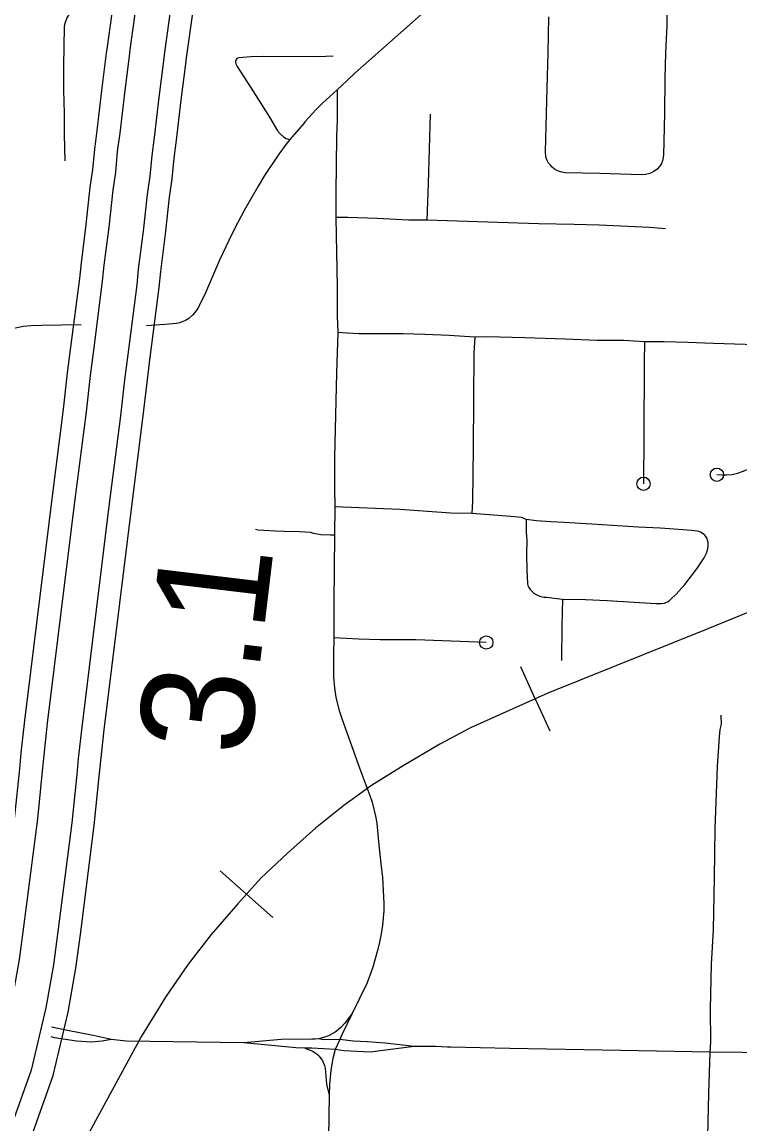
# Model space of a CAD drawing. Extents: x -19 to 366, y -4 to 359.
# Drawn here: x 151.042 to 151.552, y 187.361 to 188.145 of the extents above; entities that cross this region are included whole.
import ezdxf

# ---------------------------------------------------------------- set-up
doc = ezdxf.new("R2010")
doc.units = 0
for name, color, linetype in [('R_Draft', 7, 'Continuous'), ('R_Striping', 7, 'Continuous'), ('R_Water Annot', 7, 'Continuous'), ('Sheet Fence', 7, 'Continuous'), ('T_Vehicle Path Lt Minor', 7, 'Continuous')]:
    doc.layers.add(name, color=color, linetype=linetype)

msp = doc.modelspace()

# ---------------------------------------------------------------- linework, layer by layer
at = {"layer": 'R_Draft'}
for p, q in [((151.07634, 187.9135), (151.07635, 187.91357)), ((151.1327, 187.90634), (151.13269, 187.90627))]:
    msp.add_line(p, q, dxfattribs=at)
for points in [[(151.07635, 187.91357), (151.08266, 187.96232), (151.08375, 187.97358), (151.08718, 188.00068), (151.09013, 188.02718), (151.0919, 188.0398), (151.0933, 188.05435), (151.09505, 188.06765), (151.09836, 188.09594), (151.10166, 188.12252), (151.10232, 188.1271), (151.11155, 188.19404)], [(151.1275, 188.19183), (151.11826, 188.12486), (151.11762, 188.12039), (151.11435, 188.09401), (151.11103, 188.06567), (151.1093, 188.05253), (151.1079, 188.03791), (151.1061, 188.02517), (151.10317, 187.99878), (151.09975, 187.9718), (151.09866, 187.96051), (151.09231, 187.9115)], [(151.15189, 188.18847), (151.14264, 188.12142), (151.14202, 188.11712), (151.13879, 188.09106), (151.13546, 188.06263), (151.13377, 188.04975), (151.13235, 188.03502), (151.13054, 188.0221), (151.12762, 187.99588), (151.12422, 187.96906), (151.12313, 187.95774), (151.11673, 187.90834)], [(151.13269, 187.90627), (151.13913, 187.95593), (151.14023, 187.96727), (151.14361, 187.99397), (151.14651, 188.02009), (151.14834, 188.03312), (151.14977, 188.04793), (151.15144, 188.06065), (151.15477, 188.08913), (151.15798, 188.11498), (151.15858, 188.11918), (151.16784, 188.18627)], [(151.00851, 187.40872), (151.01866, 187.45199), (151.02364, 187.4807), (151.02678, 187.50345), (151.0365, 187.58001), (151.03994, 187.61366), (151.04099, 187.62512), (151.04358, 187.64801), (151.06293, 187.80559), (151.07108, 187.86954), (151.07401, 187.89519), (151.07634, 187.9135)], [(151.09231, 187.91147), (151.08999, 187.89326), (151.08706, 187.86761), (151.0789, 187.8036), (151.05957, 187.64612), (151.05701, 187.62348), (151.05597, 187.6121), (151.0525, 187.57818), (151.04274, 187.50134), (151.03955, 187.47822), (151.03444, 187.44877), (151.02418, 187.40504)], [(151.11673, 187.90837), (151.11444, 187.89031), (151.11151, 187.86466), (151.10333, 187.80054), (151.08402, 187.64324), (151.0815, 187.62097), (151.08047, 187.60972), (151.07696, 187.57537), (151.06715, 187.49811), (151.06388, 187.47444), (151.05857, 187.44385), (151.04815, 187.39942)], [(151.06383, 187.39574), (151.07436, 187.44063), (151.07979, 187.47196), (151.08311, 187.49599), (151.09296, 187.57354), (151.0965, 187.60817), (151.09752, 187.61933), (151.10001, 187.64135), (151.1193, 187.79854), (151.12749, 187.86272), (151.13042, 187.88838), (151.1327, 187.90634)], [(151.04815, 187.39942), (151.03458, 187.36164), (151.00695, 187.30146), (150.96833, 187.22912), (150.94817, 187.1921), (150.92657, 187.14736), (150.90872, 187.11364), (150.88866, 187.07731), (150.87882, 187.05884), (150.86528, 187.03205), (150.85087, 187.00583), (150.83781, 186.97967), (150.82328, 186.9548), (150.76225, 186.85255), (150.67296, 186.71811)], [(150.68624, 186.70919), (150.77578, 186.84402), (150.83705, 186.94667), (150.85188, 186.97205), (150.86503, 186.9984), (150.87942, 187.02459), (150.89302, 187.05147), (150.90272, 187.06969), (150.92279, 187.10604), (150.94084, 187.14014), (150.9624, 187.18479), (150.98241, 187.22153), (151.02128, 187.29435), (151.0494, 187.35559), (151.06383, 187.39574)]]:
    msp.add_lwpolyline(points, dxfattribs=at)
at = {"layer": 'R_Striping'}
for points in [[(151.35807, 188.17294), (151.35071, 188.17033), (151.34837, 188.16931), (151.34426, 188.16657), (151.3395, 188.16278), (151.27815, 188.10831), (151.27283, 188.10345), (151.26563, 188.09638)], [(151.50018, 188.1591), (151.4999, 188.14228), (151.49895, 188.12268), (151.49852, 188.1046), (151.49818, 188.07954), (151.4974, 188.04994), (151.49667, 188.04604), (151.49594, 188.04417), (151.49464, 188.04191), (151.49289, 188.04002), (151.49071, 188.03842), (151.48782, 188.037), (151.48476, 188.03626), (151.48176, 188.03602), (151.45232, 188.03708), (151.42767, 188.03755), (151.42529, 188.03798), (151.42293, 188.0386), (151.4217, 188.03914), (151.41999, 188.04016), (151.41842, 188.0414), (151.41705, 188.04281), (151.41579, 188.04443), (151.41477, 188.0462), (151.41423, 188.04743), (151.4139, 188.04892), (151.41372, 188.05266), (151.41479, 188.09772), (151.41558, 188.12272), (151.41595, 188.14833)], [(151.07598, 188.15064), (151.07492, 188.14987), (151.07405, 188.1489), (151.07337, 188.14777), (151.07174, 188.14291), (151.07148, 188.14135), (151.07115, 188.1134), (151.07117, 188.0947), (151.07129, 188.08975), (151.07157, 188.07797), (151.07159, 188.06471), (151.07201, 188.04593)], [(151.26261, 188.12036), (151.25227, 188.12004), (151.21293, 188.12014), (151.20453, 188.11989), (151.19857, 188.11957), (151.19565, 188.11917), (151.19422, 188.11864), (151.19342, 188.11767), (151.19321, 188.11689), (151.19328, 188.11587), (151.1936, 188.11488), (151.19448, 188.11312), (151.20444, 188.09766), (151.21737, 188.07702), (151.2232, 188.06743), (151.22506, 188.06519), (151.22748, 188.06297), (151.22928, 188.06199), (151.23191, 188.06107)], [(151.26563, 188.09638), (151.2552, 188.08688), (151.25069, 188.08247), (151.24269, 188.07369), (151.24153, 188.07231), (151.23191, 188.06107)], [(151.26563, 188.09638), (151.26563, 188.07499), (151.26512, 188.06333), (151.26454, 188.02332), (151.26462, 188.00576)], [(151.33155, 188.07914), (151.33028, 188.02994), (151.32919, 188.00371)], [(151.23191, 188.06107), (151.22856, 188.05698), (151.22407, 188.05082), (151.21392, 188.03568), (151.20934, 188.02796), (151.1995, 188.01077), (151.19263, 187.99755), (151.18849, 187.98924), (151.18188, 187.97529), (151.17186, 187.95226), (151.16693, 187.94206), (151.16533, 187.93927), (151.16279, 187.93635), (151.16009, 187.9339), (151.15786, 187.93251), (151.15543, 187.93146), (151.15339, 187.93081), (151.15139, 187.93041), (151.14317, 187.92958), (151.12996, 187.92875)], [(151.26462, 188.00576), (151.26555, 187.95614), (151.2656, 187.9356), (151.26597, 187.92404)], [(151.32919, 188.00371), (151.31625, 188.00389), (151.29387, 188.00489), (151.27319, 188.00562), (151.26462, 188.00576)], [(151.49899, 187.99764), (151.48755, 187.99865), (151.45173, 188.00035), (151.43389, 188.00076), (151.40856, 188.0011), (151.32919, 188.00371)], [(151.08352, 187.92931), (151.05535, 187.92903), (151.04792, 187.92872), (151.0423, 187.92811), (151.03568, 187.92687), (151.03068, 187.92542), (151.02523, 187.92318), (151.01835, 187.91969)], [(151.26597, 187.92404), (151.26498, 187.89538), (151.26377, 187.83498), (151.26371, 187.81347), (151.2639, 187.79995)], [(151.3635, 187.92062), (151.34511, 187.92179), (151.32778, 187.92261), (151.31254, 187.92299), (151.29501, 187.92293), (151.2813, 187.92308), (151.27276, 187.92341), (151.26597, 187.92404)], [(151.3635, 187.92062), (151.36277, 187.90952), (151.36215, 187.84223), (151.36161, 187.80397), (151.36133, 187.79522)], [(151.48401, 187.91725), (151.4692, 187.91815), (151.45037, 187.91823), (151.42761, 187.91922), (151.39899, 187.92018), (151.372, 187.92082), (151.3635, 187.92062)], [(151.48401, 187.91725), (151.48371, 187.90265), (151.48341, 187.85028), (151.48326, 187.81638)], [(151.5782, 187.91414), (151.55554, 187.91545), (151.53292, 187.91616), (151.51476, 187.91694), (151.49803, 187.91726), (151.48401, 187.91725)], [(151.57922, 187.91408), (151.57925, 187.90488), (151.57868, 187.86075), (151.57872, 187.85313), (151.57874, 187.85094), (151.57832, 187.8457), (151.57784, 187.84298), (151.57715, 187.84054), (151.5762, 187.83834), (151.57498, 187.83638), (151.57379, 187.83505), (151.57224, 187.83378), (151.56794, 187.83112), (151.56366, 187.82902), (151.55002, 187.82374), (151.54623, 187.82285), (151.54233, 187.82242), (151.53951, 187.82247), (151.53543, 187.82281)], [(151.2639, 187.79995), (151.26377, 187.7798)], [(151.36133, 187.79522), (151.34628, 187.79559), (151.31018, 187.79806), (151.2639, 187.79995)], [(151.39982, 187.79099), (151.39654, 187.79233), (151.38896, 187.79323), (151.36133, 187.79522)], [(151.39982, 187.79099), (151.39995, 187.78198), (151.40032, 187.77597), (151.40011, 187.76626), (151.40043, 187.75477), (151.40085, 187.74544), (151.40104, 187.744), (151.40184, 187.74254), (151.4028, 187.74118), (151.40391, 187.73994), (151.40515, 187.73884), (151.4065, 187.73788), (151.40797, 187.73709), (151.40953, 187.73648), (151.41113, 187.73605), (151.41277, 187.7358), (151.41443, 187.73575), (151.42575, 187.73428)], [(151.49205, 187.73136), (151.49606, 187.7312), (151.4982, 187.73152), (151.49916, 187.73188), (151.50036, 187.73247), (151.50149, 187.7332), (151.50253, 187.73404), (151.5064, 187.738), (151.51256, 187.74478), (151.52106, 187.75595), (151.52635, 187.76376), (151.52798, 187.76713), (151.52859, 187.76879), (151.52868, 187.76907), (151.52901, 187.77047), (151.52921, 187.77191), (151.52924, 187.77335), (151.52912, 187.7748), (151.52884, 187.77622), (151.52844, 187.77761), (151.5283, 187.77783), (151.5276, 187.77886), (151.52679, 187.77981), (151.52584, 187.78065), (151.52483, 187.78137), (151.52372, 187.78196), (151.52255, 187.78242), (151.52135, 187.78273), (151.51767, 187.78326), (151.495, 187.78478), (151.47947, 187.78556), (151.46117, 187.78672), (151.44646, 187.78772), (151.42656, 187.78876), (151.4174, 187.78941), (151.40714, 187.79014), (151.39982, 187.79099)], [(151.26377, 187.7798), (151.26078, 187.77986), (151.25405, 187.78011), (151.25138, 187.78054), (151.24881, 187.78107), (151.24659, 187.78168), (151.24295, 187.78205), (151.23871, 187.78213), (151.22797, 187.78252), (151.2215, 187.78263), (151.21345, 187.78328), (151.20949, 187.78352), (151.20756, 187.78391)], [(151.26377, 187.7798), (151.26318, 187.73199), (151.2632, 187.70695)], [(151.42575, 187.73428), (151.42527, 187.71547), (151.42501, 187.69075)], [(151.42575, 187.73428), (151.44195, 187.734), (151.45741, 187.73343), (151.49205, 187.73136)], [(151.2632, 187.70695), (151.26296, 187.69508), (151.26297, 187.67885), (151.26362, 187.67142), (151.2647, 187.66464), (151.26685, 187.65601), (151.26908, 187.64873), (151.28164, 187.61371), (151.28884, 187.59471), (151.29038, 187.5899), (151.29168, 187.58502), (151.2928, 187.58009), (151.29368, 187.57511), (151.29505, 187.55949), (151.29651, 187.54647)], [(151.37155, 187.70355), (151.35291, 187.70436), (151.32146, 187.70534), (151.296, 187.70539), (151.28073, 187.70596), (151.2632, 187.70695)], [(151.53822, 187.65176), (151.53843, 187.64544)], [(151.53843, 187.64544), (151.53753, 187.64165), (151.53704, 187.63643), (151.5357, 187.61548), (151.53393, 187.57115), (151.53347, 187.53641), (151.53276, 187.4992), (151.53143, 187.47478), (151.53075, 187.44284), (151.53087, 187.41971), (151.53041, 187.41221)], [(151.29651, 187.54647), (151.29768, 187.53639), (151.29871, 187.51799), (151.29867, 187.51282), (151.29835, 187.50766), (151.29777, 187.50252), (151.29679, 187.49647), (151.2956, 187.49044), (151.29419, 187.48443), (151.29261, 187.47854), (151.29082, 187.47267), (151.28884, 187.46687), (151.28665, 187.46114), (151.27625, 187.43982)], [(151.27625, 187.43982), (151.27093, 187.43292), (151.26804, 187.42985), (151.26617, 187.42814), (151.26416, 187.4266), (151.26202, 187.42524), (151.25976, 187.42408), (151.25742, 187.42313), (151.255, 187.42238), (151.25253, 187.42186)], [(151.27625, 187.43982), (151.26895, 187.42467), (151.2675, 187.42118)], [(151.074, 187.42763), (151.06247, 187.43014)], [(151.08027, 187.42002), (151.0647, 187.42254), (151.06235, 187.42313)], [(151.10493, 187.42136), (151.09206, 187.42417), (151.074, 187.42763)], [(151.10493, 187.42136), (151.09862, 187.42007), (151.09099, 187.41946), (151.08027, 187.42002)], [(151.19924, 187.41885), (151.1156, 187.42015), (151.10493, 187.42136)], [(151.25253, 187.42186), (151.25001, 187.42156), (151.24747, 187.42148), (151.22579, 187.42132), (151.19924, 187.41885)], [(151.2675, 187.42118), (151.25575, 187.42096), (151.25253, 187.42186)], [(151.2675, 187.42118), (151.26404, 187.41408)], [(151.32036, 187.41633), (151.29964, 187.41871), (151.28694, 187.41965), (151.27689, 187.41997), (151.2675, 187.42118)], [(151.24269, 187.41522), (151.23629, 187.41541), (151.19924, 187.41885)], [(151.24269, 187.41522), (151.24835, 187.41291), (151.24996, 187.4119), (151.25149, 187.41072), (151.25286, 187.40937), (151.25404, 187.40787), (151.25506, 187.40625), (151.25589, 187.40452), (151.25651, 187.4027), (151.25693, 187.40083), (151.25807, 187.38958), (151.25989, 187.38159)], [(151.26404, 187.41408), (151.24748, 187.41507), (151.24269, 187.41522)], [(151.26404, 187.41408), (151.26245, 187.40787), (151.26099, 187.39948), (151.26004, 187.38919), (151.25989, 187.38159)], [(151.32036, 187.41633), (151.28889, 187.41231), (151.27039, 187.41323), (151.26404, 187.41408)], [(151.34615, 187.41572), (151.34385, 187.41572), (151.33535, 187.4162), (151.32036, 187.41633)], [(151.38835, 187.41495), (151.34615, 187.41572)], [(151.53041, 187.41221), (151.46718, 187.41356), (151.38835, 187.41495)], [(151.53041, 187.41221), (151.52953, 187.38291), (151.52717, 187.28063)], [(151.72461, 187.41088), (151.64068, 187.41151), (151.59994, 187.41155), (151.53041, 187.41221)], [(151.25989, 187.38159), (151.25936, 187.3517), (151.25869, 187.28387)]]:
    msp.add_lwpolyline(points, dxfattribs=at)
for centre in [(151.53543, 187.82281), (151.48326, 187.81638), (151.37155, 187.70355)]:
    msp.add_circle(centre, 0.00473, dxfattribs=at)
at = {"layer": 'R_Water Annot'}
for p, q in [((151.40635, 187.66353), (151.39611, 187.68634)), ((151.40635, 187.66353), (151.4166, 187.64073)), ((151.20108, 187.52454), (151.1824, 187.54117)), ((151.20108, 187.52454), (151.21975, 187.50792))]:
    msp.add_line(p, q, dxfattribs=at)
for points in [[(151.8694, 187.85215), (151.52781, 187.71278), (151.41534, 187.66757), (151.36027, 187.64282), (151.3385, 187.63127), (151.31244, 187.61576), (151.29002, 187.6019), (151.27023, 187.58771), (151.25011, 187.57154), (151.23032, 187.55372), (151.21119, 187.5359), (151.19503, 187.51776), (151.1759, 187.49598), (151.15974, 187.47486), (151.14358, 187.45143), (151.12643, 187.42371), (151.04002, 187.26432), (150.94141, 187.08249), (150.83851, 186.89209), (150.74814, 186.72577), (150.68718, 186.61172)], [(151.8694, 187.85215), (151.52781, 187.71278), (151.41534, 187.66757), (151.36027, 187.64282), (151.3385, 187.63127), (151.31244, 187.61576), (151.29002, 187.6019), (151.27023, 187.58771), (151.25011, 187.57154), (151.23032, 187.55372), (151.21119, 187.5359), (151.19503, 187.51776), (151.1759, 187.49598), (151.15974, 187.47486), (151.14358, 187.45143), (151.12643, 187.42371), (151.04002, 187.26432)]]:
    msp.add_lwpolyline(points, dxfattribs=at)
at = {"layer": 'Sheet Fence'}
for points in [[(154.11585, 1.87092), (153.9063, 10.48743), (153.69602, 19.10409), (153.48501, 27.72087), (153.27327, 36.3378), (153.0608, 44.95486), (152.84759, 53.57206), (152.63366, 62.1894), (152.419, 70.80688), (152.20362, 79.42449), (151.98751, 88.04225), (151.77068, 96.66014), (151.55312, 105.27817), (151.33484, 113.89634), (151.11584, 122.51465), (150.89612, 131.13311), (150.67568, 139.7517), (150.45452, 148.37043), (150.23264, 156.98931), (150.01005, 165.60832), (149.78674, 174.22748), (149.56272, 182.84677), (149.33799, 191.46621), (149.11254, 200.0858), (148.88638, 208.70552), (148.65952, 217.32539), (148.43194, 225.9454), (148.20366, 234.56555), (147.97466, 243.18584), (147.74497, 251.80628), (147.51457, 260.42687), (147.28346, 269.04759), (147.05165, 277.66846), (146.81914, 286.28948), (146.58593, 294.91064), (146.35202, 303.53194), (146.11742, 312.15339), (145.88211, 320.77499), (145.64611, 329.39673), (145.40941, 338.01861), (145.17202, 346.64065)], [(0, 180.89994), (7.12284, 180.90436), (14.24566, 180.9176), (21.36847, 180.93968), (28.49124, 180.97058), (35.61397, 181.01031), (42.73664, 181.05888), (49.85925, 181.11627), (56.98178, 181.18249), (64.10422, 181.25754), (71.22656, 181.34142), (78.3488, 181.43413), (85.47091, 181.53567), (92.5929, 181.64603), (99.71474, 181.76523), (106.83643, 181.89325), (113.95795, 182.0301), (121.0793, 182.17578), (128.20046, 182.33029), (135.32143, 182.49362), (142.44218, 182.66579), (149.56272, 182.84677), (156.68303, 183.03659), (163.8031, 183.23523), (170.92291, 183.4427), (178.04247, 183.65899), (185.16175, 183.88411), (192.28074, 184.11805), (199.39944, 184.36082), (206.51784, 184.61242), (213.63591, 184.87283), (220.75366, 185.14207), (227.87107, 185.42014), (234.98813, 185.70702), (242.10483, 186.00273), (249.22115, 186.30726), (256.33709, 186.62061), (263.45264, 186.94279), (270.56779, 187.27378), (277.68251, 187.61359), (284.79682, 187.96222), (291.91068, 188.31967), (299.02409, 188.68594), (306.13705, 189.06103), (313.24954, 189.44494), (320.36154, 189.83766), (327.47305, 190.23919), (334.58406, 190.64954), (341.69455, 191.06871)]]:
    msp.add_spline(points, degree=3, dxfattribs=at)

# ---------------------------------------------------------------- texts
at = {"layer": 'T_Vehicle Path Lt Minor'}
msp.add_text('3.1', height=0.08, rotation=83.18913, dxfattribs=at).set_placement((151.20274, 187.6216))

doc.saveas('drawing.dxf')
